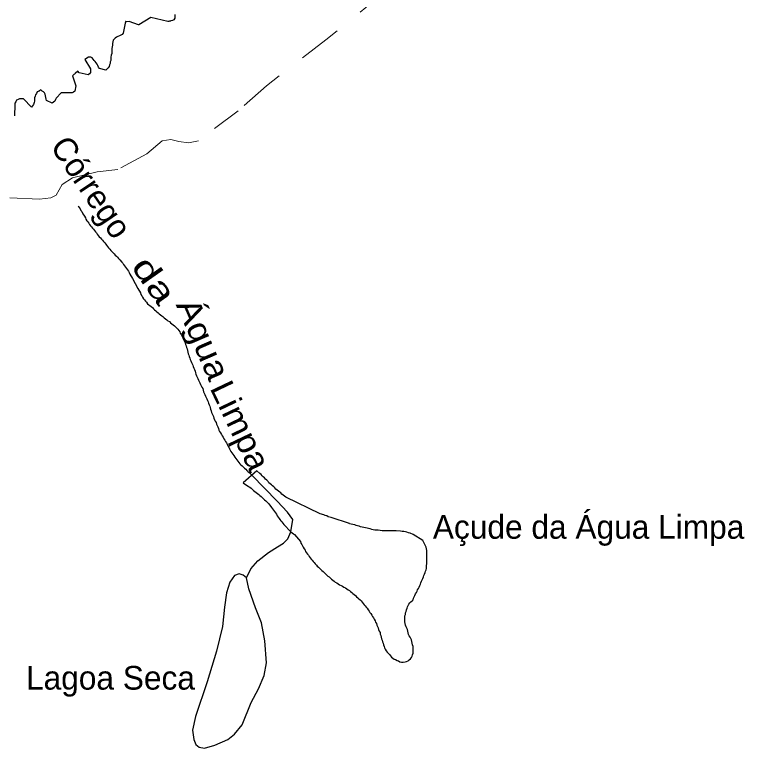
# Model space of a CAD drawing. Extents: x 785.9 to 812.4, y 7674.9 to 7703.1.
# Drawn here: x 796.06 to 798.526, y 7697.953 to 7700.434 of the extents above; entities that cross this region are included whole.
import ezdxf
from ezdxf.enums import TextEntityAlignment as Align

# ---------------------------------------------------------------- set-up
doc = ezdxf.new("R2010")
doc.units = 0
doc.header["$LTSCALE"] = 0.04
doc.linetypes.add('LONG_DASHED', pattern=[7.5, 6, -1.5])
doc.linetypes.add('SHORT_DASHED', pattern=[2.7, 1.5, -1.2])
for name, color, linetype, lineweight in [('2', 7, 'Continuous', 25), ('21', 7, 'SHORT_DASHED', 13), ('3', 7, 'LONG_DASHED', 25), ('55', 7, 'Continuous', 25), ('7', 7, 'Continuous', 25)]:
    doc.layers.add(name, color=color, linetype=linetype, lineweight=lineweight)
doc.layers.add('61', color=7, linetype='Continuous')

msp = doc.modelspace()

# ---------------------------------------------------------------- linework, layer by layer
at = {"layer": '2'}
msp.add_line((796.8781, 7698.8919), (796.8323, 7698.8506), dxfattribs=at)
for points in [[(797.2715, 7698.6919), (797.2666, 7698.6936), (797.2618, 7698.6952), (797.2561, 7698.696), (797.2512, 7698.6976), (797.2456, 7698.6984), (797.2342, 7698.7008), (797.2294, 7698.7025), (797.2245, 7698.7041), (797.2189, 7698.7049), (797.214, 7698.7065), (797.2092, 7698.7089), (797.2035, 7698.7097), (797.1978, 7698.7114), (797.1922, 7698.7122), (797.1922, 7698.713), (797.1299, 7698.7332), (797.1193, 7698.7364), (797.1145, 7698.7389), (797.1096, 7698.7405), (797.1048, 7698.7429), (797.0926, 7698.7461), (796.9761, 7698.8028), (796.968, 7698.8093), (796.9632, 7698.8125), (796.9599, 7698.8165), (796.9559, 7698.8198), (796.9519, 7698.823), (796.947, 7698.8262), (796.943, 7698.8295), (796.9397, 7698.8335), (796.9357, 7698.8376), (796.9316, 7698.8408), (796.9276, 7698.8441), (796.9235, 7698.8473), (796.9195, 7698.8505), (796.9163, 7698.8554), (796.9122, 7698.8594), (796.9082, 7698.8635), (796.9041, 7698.8675), (796.9001, 7698.8708), (796.896, 7698.8748), (796.8928, 7698.8788), (796.8887, 7698.8821), (796.8781, 7698.8919)], [(796.8323, 7698.8506), (796.8434, 7698.8432), (796.8459, 7698.8416), (796.8499, 7698.8384), (796.8548, 7698.836), (796.8588, 7698.8327), (796.8669, 7698.8246), (796.8717, 7698.8214), (796.8766, 7698.8182), (796.8847, 7698.8117), (796.8887, 7698.8084), (796.8928, 7698.8044), (796.8968, 7698.8012), (796.9049, 7698.7931), (796.909, 7698.7898), (796.9187, 7698.7801), (796.9284, 7698.7672), (796.9316, 7698.7631), (796.9349, 7698.7583), (796.9381, 7698.7542), (796.9413, 7698.7494), (796.9446, 7698.7445), (796.947, 7698.7397), (796.9502, 7698.7348), (796.9535, 7698.7308), (796.9567, 7698.7267), (796.9599, 7698.7227), (796.9632, 7698.7186), (796.9697, 7698.7105), (796.9939, 7698.6855)], [(796.9939, 7698.6855), (797.0019, 7698.6781), (797.0053, 7698.6757), (797.0255, 7698.6523), (797.0271, 7698.6474), (797.0303, 7698.6426), (797.0328, 7698.6377), (797.0352, 7698.6329), (797.0384, 7698.628), (797.0417, 7698.6232), (797.0433, 7698.6183), (797.0465, 7698.6143), (797.0498, 7698.6102), (797.053, 7698.6062), (797.0554, 7698.6013), (797.0587, 7698.5973), (797.0619, 7698.5932), (797.0651, 7698.5892), (797.0684, 7698.5851), (797.0724, 7698.5811), (797.0757, 7698.577), (797.0797, 7698.573), (797.0829, 7698.5689), (797.087, 7698.5657), (797.091, 7698.5617), (797.0943, 7698.5576), (797.0983, 7698.5544), (797.1032, 7698.5511), (797.1064, 7698.5471), (797.1104, 7698.543), (797.1145, 7698.539), (797.1185, 7698.5358), (797.1226, 7698.5325), (797.1266, 7698.5293), (797.1307, 7698.5252), (797.1355, 7698.522), (797.1396, 7698.5188), (797.1436, 7698.5155), (797.1485, 7698.5123), (797.1533, 7698.5091), (797.1582, 7698.5058), (797.163, 7698.5034), (797.1679, 7698.501), (797.1727, 7698.4985), (797.1776, 7698.4953), (797.1825, 7698.4921), (797.1873, 7698.4896), (797.1914, 7698.4864), (797.1954, 7698.4832), (797.1995, 7698.4799), (797.2035, 7698.4767), (797.2075, 7698.4735), (797.2116, 7698.4694), (797.2156, 7698.4654), (797.2197, 7698.4621), (797.2237, 7698.4589), (797.2278, 7698.4557), (797.231, 7698.4516), (797.2342, 7698.4468), (797.2383, 7698.4427), (797.2415, 7698.4387), (797.2448, 7698.4346), (797.248, 7698.4306), (797.2512, 7698.4265), (797.2545, 7698.4217), (797.2577, 7698.4168), (797.2609, 7698.4128), (797.2642, 7698.4087), (797.2666, 7698.4039), (797.269, 7698.399), (797.2723, 7698.3942), (797.2755, 7698.3893), (797.2779, 7698.3845), (797.2796, 7698.3796), (797.2828, 7698.3747), (797.2844, 7698.3699), (797.2868, 7698.365), (797.2885, 7698.3602), (797.2901, 7698.3545), (797.2925, 7698.3497), (797.2949, 7698.3448), (797.2957, 7698.3391), (797.2974, 7698.3343), (797.299, 7698.3294), (797.2998, 7698.3238), (797.3022, 7698.3189), (797.303, 7698.3133), (797.3054, 7698.3084), (797.3071, 7698.3027), (797.3087, 7698.2979), (797.3103, 7698.293), (797.3127, 7698.2882), (797.316, 7698.2833), (797.3192, 7698.2785), (797.3224, 7698.2744), (797.3265, 7698.2704), (797.3297, 7698.2655), (797.3338, 7698.2615), (797.3386, 7698.2582), (797.3427, 7698.255), (797.3475, 7698.2534)], [(797.3475, 7698.2534), (797.3524, 7698.2501), (797.3572, 7698.2485), (797.3621, 7698.2461), (797.3669, 7698.2445), (797.3726, 7698.2445), (797.3799, 7698.2453), (797.3847, 7698.2469), (797.3896, 7698.2485), (797.3936, 7698.2518), (797.3977, 7698.2558), (797.4009, 7698.2598), (797.4034, 7698.2647), (797.405, 7698.2696), (797.4066, 7698.2744), (797.4066, 7698.2801), (797.4066, 7698.2857), (797.4066, 7698.2914), (797.4066, 7698.2971), (797.405, 7698.3027), (797.4034, 7698.3084), (797.4025, 7698.3141), (797.4009, 7698.3197), (797.3993, 7698.3246), (797.3969, 7698.3294), (797.3936, 7698.3335), (797.3912, 7698.3383), (797.3904, 7698.344), (797.3888, 7698.3489), (797.3872, 7698.3545), (797.3856, 7698.3594), (797.3831, 7698.3642), (797.3807, 7698.3691), (797.3799, 7698.3747), (797.3791, 7698.3804), (797.3783, 7698.3861), (797.3783, 7698.3917), (797.3791, 7698.4006), (797.3807, 7698.4055), (797.3815, 7698.4112), (797.3831, 7698.416), (797.3847, 7698.4217), (797.3864, 7698.4265), (797.388, 7698.4314), (797.3896, 7698.4362), (797.392, 7698.4411), (797.3953, 7698.4451), (797.3993, 7698.4484), (797.4034, 7698.4516), (797.4066, 7698.4557), (797.4082, 7698.4605), (797.4098, 7698.4654), (797.4123, 7698.4702), (797.4147, 7698.4751), (797.4179, 7698.4799), (797.4203, 7698.4848), (797.422, 7698.4896), (797.4252, 7698.4937), (797.4276, 7698.4985), (797.4292, 7698.5034), (797.4317, 7698.5083), (797.4333, 7698.5131), (797.4349, 7698.518), (797.4373, 7698.5228), (797.4398, 7698.5277), (797.4414, 7698.5325), (797.443, 7698.5374), (797.4454, 7698.5422), (797.447, 7698.5471), (797.4487, 7698.552), (797.4503, 7698.5568), (797.4519, 7698.5617), (797.4519, 7698.5673), (797.4527, 7698.5811), (797.4535, 7698.5916), (797.4535, 7698.6037), (797.4527, 7698.6167), (797.4527, 7698.6223), (797.4503, 7698.6329), (797.4487, 7698.6377), (797.4462, 7698.6426), (797.4438, 7698.6474), (797.439, 7698.6563), (797.4074, 7698.6766), (797.3969, 7698.6806), (797.3912, 7698.6822), (797.3856, 7698.6838), (797.3807, 7698.6855), (797.375, 7698.6863), (797.3694, 7698.6863), (797.3645, 7698.6879), (797.3491, 7698.6887), (797.3435, 7698.6887), (797.3322, 7698.6887), (797.3208, 7698.6887), (797.3079, 7698.6887), (797.3022, 7698.6887), (797.2885, 7698.6903), (797.2828, 7698.6911), (797.2771, 7698.6911), (797.2715, 7698.6919)]]:
    msp.add_lwpolyline(points, dxfattribs=at)
at = {"layer": '21'}
msp.add_lwpolyline([(797.3048, 7700.5059), (797.1121, 7700.3494), (796.9106, 7700.1938), (796.8158, 7700.1087), (796.6818, 7700.0079), (796.6476, 7700.0001), (796.6153, 7700.005), (796.5879, 7700.0118), (796.5586, 7700.0079), (796.5067, 7699.9639), (796.409, 7699.9101), (796.3385, 7699.9023), (796.2554, 7699.8827), (796.2202, 7699.8592), (796.1997, 7699.824), (796.1821, 7699.8142), (796.1439, 7699.8103), (795.9884, 7699.8162)], dxfattribs=at)
at = {"layer": '3'}
msp.add_lwpolyline([(796.8434, 7698.5294), (796.8325, 7698.5391), (796.8192, 7698.5427), (796.8034, 7698.5379), (796.7877, 7698.5149), (796.7756, 7698.4786), (796.7695, 7698.4301), (796.7623, 7698.3647), (796.7417, 7698.2812), (796.7102, 7698.1783), (796.6715, 7698.0608), (796.6606, 7698.0148), (796.6654, 7697.9834), (796.6727, 7697.9664), (796.6836, 7697.9567), (796.7017, 7697.9531), (796.7368, 7697.964), (796.7804, 7697.9834), (796.8034, 7698.0015), (796.8288, 7698.033), (796.8591, 7698.1081), (796.8845, 7698.1541), (796.9027, 7698.1989), (796.9112, 7698.2425), (796.9051, 7698.3163), (796.8942, 7698.3769), (796.8736, 7698.4277), (796.8518, 7698.4919)], close=True, dxfattribs=at)
at = {"layer": '55'}
msp.add_lwpolyline([(796.9939, 7698.6855), (797.0004, 7698.7265), (796.9826, 7698.7513), (796.9471, 7698.7887), (796.8615, 7698.8769)], dxfattribs=at)
at = {"layer": '7'}
for points in [[(796.6015, 7700.4348), (796.6015, 7700.4292), (796.6015, 7700.4219), (796.5983, 7700.417), (796.5934, 7700.4138), (796.5894, 7700.413), (796.5878, 7700.4127), (796.5862, 7700.4123), (796.5846, 7700.412), (796.583, 7700.4117), (796.5814, 7700.4114), (796.5798, 7700.4111), (796.5782, 7700.4108), (796.5206, 7700.4243), (796.5206, 7700.4243), (796.4793, 7700.4), (796.4785, 7700.4), (796.4469, 7700.4106), (796.4389, 7700.4097), (796.4373, 7700.4101), (796.4357, 7700.4105), (796.4341, 7700.4109), (796.4267, 7700.3709), (796.4235, 7700.3669), (796.4186, 7700.3644), (796.4138, 7700.3628), (796.4089, 7700.3604), (796.4041, 7700.358), (796.4, 7700.3547), (796.396, 7700.3515), (796.3927, 7700.3474), (796.3919, 7700.3418), (796.3911, 7700.3361), (796.3903, 7700.3304), (796.3895, 7700.3248), (796.3887, 7700.3191), (796.3879, 7700.3135), (796.3879, 7700.3078), (796.3879, 7700.3021), (796.3863, 7700.2973), (796.3855, 7700.2908), (796.3855, 7700.2851), (796.3846, 7700.2795), (796.383, 7700.2746), (796.3822, 7700.269), (796.3806, 7700.2641), (796.379, 7700.2592), (796.3757, 7700.2544), (796.3685, 7700.2463), (796.3466, 7700.252), (796.3434, 7700.2568), (796.341, 7700.2617), (796.3385, 7700.2665), (796.3353, 7700.2714), (796.332, 7700.2754), (796.3288, 7700.2795), (796.3256, 7700.2835), (796.3223, 7700.2876), (796.3175, 7700.29), (796.3094, 7700.29), (796.2973, 7700.2819), (796.3167, 7700.2512), (796.3167, 7700.2439), (796.3159, 7700.2382), (796.3134, 7700.2334), (796.3086, 7700.2301), (796.2778, 7700.2374), (796.273, 7700.2431), (796.2641, 7700.235), (796.2629, 7700.2339), (796.2617, 7700.2328), (796.2605, 7700.2317), (796.2593, 7700.2306), (796.2581, 7700.2295), (796.2569, 7700.2284), (796.2557, 7700.2273), (796.2665, 7700.1929), (796.2633, 7700.1751), (796.2592, 7700.1719), (796.2544, 7700.1702), (796.2511, 7700.1702), (796.2495, 7700.1702), (796.2479, 7700.1702), (796.2463, 7700.1702), (796.2447, 7700.1702)], [(796.2447, 7700.1702), (796.243, 7700.1702), (796.2414, 7700.1702), (796.2398, 7700.1702), (796.2382, 7700.1702), (796.2366, 7700.1702), (796.235, 7700.1702), (796.2333, 7700.1702), (796.2317, 7700.1702), (796.2301, 7700.1702), (796.2285, 7700.1702), (796.2269, 7700.1702), (796.2252, 7700.1702), (796.2236, 7700.1702), (796.222, 7700.1702), (796.2204, 7700.1702), (796.2188, 7700.1702), (796.2172, 7700.1702), (796.2002, 7700.1516), (796.1985, 7700.1468), (796.1961, 7700.1419), (796.1872, 7700.1346), (796.1678, 7700.1435), (796.1662, 7700.1484), (796.1654, 7700.1541), (796.1646, 7700.1597), (796.1629, 7700.1646), (796.1613, 7700.1694), (796.1573, 7700.1735), (796.1524, 7700.1751), (796.1484, 7700.1799), (796.1427, 7700.1751), (796.1362, 7700.1727), (796.1338, 7700.1678), (796.1306, 7700.163), (796.129, 7700.1581), (796.1273, 7700.1532), (796.1273, 7700.1476), (796.1273, 7700.1419), (796.1257, 7700.1371), (796.1241, 7700.1298), (796.1168, 7700.1209), (796.0901, 7700.1492), (796.0764, 7700.1492), (796.0715, 7700.1468), (796.0667, 7700.1443), (796.0634, 7700.1395), (796.061, 7700.1346), (796.061, 7700.129), (796.0594, 7700.0918)], [(796.2747, 7699.7866), (796.2751, 7699.7859), (796.2778, 7699.7818), (796.2811, 7699.777), (796.2835, 7699.7721), (796.2867, 7699.7681), (796.2904, 7699.761), (796.2964, 7699.7527), (796.2989, 7699.7471), (796.3005, 7699.7422), (796.3037, 7699.7373), (796.307, 7699.7333), (796.3102, 7699.7293), (796.3134, 7699.7244), (796.3167, 7699.7204), (796.3199, 7699.7163), (796.3231, 7699.7123), (796.3264, 7699.7082), (796.3296, 7699.7042), (796.3329, 7699.7001), (796.3361, 7699.6961), (796.3385, 7699.6912), (796.3418, 7699.6872), (796.3458, 7699.6831), (796.3499, 7699.6791), (796.3531, 7699.675), (796.3571, 7699.671), (796.3604, 7699.6669), (796.3644, 7699.6629), (796.3677, 7699.658), (796.3709, 7699.654), (796.3741, 7699.65), (796.3774, 7699.6451), (796.3814, 7699.6411), (796.3846, 7699.637), (796.3887, 7699.633), (796.3927, 7699.6289), (796.396, 7699.6249), (796.4, 7699.6208), (796.4041, 7699.6168), (796.4081, 7699.6135), (796.4113, 7699.6095), (796.4154, 7699.6055), (796.4219, 7699.5974), (796.4251, 7699.5933), (796.4283, 7699.5893), (796.4316, 7699.5852), (796.4348, 7699.5804), (796.438, 7699.5755), (796.4413, 7699.5707), (796.4445, 7699.5666), (796.4469, 7699.5618), (796.4494, 7699.5569), (796.4583, 7699.5423)], [(796.4583, 7699.5423), (796.476, 7699.5082), (796.485, 7699.493), (796.4866, 7699.4881), (796.4898, 7699.4833), (796.4923, 7699.4784), (796.4955, 7699.4736), (796.4987, 7699.4695), (796.502, 7699.4655), (796.506, 7699.4614), (796.5093, 7699.4566), (796.5133, 7699.4533), (796.5173, 7699.4501), (796.5214, 7699.4469), (796.5254, 7699.4436), (796.5287, 7699.4388), (796.5327, 7699.4355), (796.5368, 7699.4323), (796.5408, 7699.4291), (796.5449, 7699.4258), (796.5489, 7699.4226), (796.5529, 7699.4194), (796.557, 7699.4161), (796.561, 7699.4129), (796.5651, 7699.4088), (796.5699, 7699.4056), (796.574, 7699.4024), (796.578, 7699.3991), (796.5829, 7699.3959), (796.5869, 7699.3918), (796.591, 7699.3886), (796.5958, 7699.3854), (796.5999, 7699.3821), (796.6039, 7699.3781), (796.608, 7699.374), (796.6112, 7699.37), (796.6144, 7699.3659), (796.6177, 7699.3619), (796.6193, 7699.357), (796.6225, 7699.353), (796.625, 7699.3481), (796.6274, 7699.3433), (796.6298, 7699.3384), (796.6322, 7699.3336), (796.6339, 7699.3287), (796.6363, 7699.3239), (796.6379, 7699.319), (796.6395, 7699.3142), (796.6403, 7699.3085), (796.6428, 7699.3036), (796.6444, 7699.2988), (796.6452, 7699.2931), (796.6468, 7699.2875), (796.6484, 7699.2826), (796.65, 7699.2778), (796.6517, 7699.2729), (796.6533, 7699.268), (796.6557, 7699.2632), (796.6581, 7699.2583), (796.6598, 7699.2535), (796.6622, 7699.2486), (796.6638, 7699.2438), (796.6654, 7699.2389), (796.6678, 7699.2341), (796.6695, 7699.2284), (796.6711, 7699.2227), (796.6727, 7699.2179), (796.6751, 7699.213), (796.6767, 7699.2082), (796.6792, 7699.2033), (796.6816, 7699.1985), (796.684, 7699.1936), (796.6856, 7699.1887), (796.6881, 7699.1839), (796.6905, 7699.179), (796.6929, 7699.1742), (796.6954, 7699.1693), (796.697, 7699.1637), (796.6986, 7699.1588), (796.701, 7699.154), (796.7026, 7699.1491), (796.7051, 7699.1442), (796.7075, 7699.1394), (796.7099, 7699.1345), (796.7115, 7699.1297), (796.714, 7699.1248), (796.7156, 7699.12), (796.7172, 7699.1151), (796.7196, 7699.1103), (796.7212, 7699.1054), (796.7221, 7699.0997), (796.7237, 7699.0941), (796.7253, 7699.0892), (796.7277, 7699.0844), (796.7293, 7699.0795), (796.7318, 7699.0747), (796.7334, 7699.069), (796.7358, 7699.0641), (796.7382, 7699.0593), (796.7407, 7699.0544), (796.7423, 7699.0496)], [(796.7423, 7699.0496), (796.7447, 7699.0447), (796.7471, 7699.0399), (796.7488, 7699.035), (796.7504, 7699.0293), (796.7528, 7699.0245), (796.756, 7699.0196), (796.7593, 7699.0148), (796.7617, 7699.0099), (796.7649, 7699.0051), (796.7674, 7699.0002), (796.7706, 7698.9954), (796.7722, 7698.9905), (796.7755, 7698.9865), (796.7787, 7698.9816), (796.7803, 7698.9759), (796.7836, 7698.9711), (796.786, 7698.9662), (796.7884, 7698.9614), (796.7908, 7698.9565), (796.7941, 7698.9525), (796.7973, 7698.9476), (796.8005, 7698.9428), (796.8038, 7698.9379), (796.807, 7698.9331), (796.8111, 7698.929), (796.8143, 7698.9242), (796.8175, 7698.9193), (796.8208, 7698.9153), (796.8248, 7698.9112), (796.8289, 7698.908), (796.8329, 7698.9039), (796.837, 7698.8999), (796.841, 7698.8966), (796.845, 7698.8926), (796.8491, 7698.8886), (796.8531, 7698.8853), (796.8564, 7698.8821), (796.8575, 7698.8809), (796.8587, 7698.8798), (796.8598, 7698.8786), (796.8615, 7698.8769)], [(796.8434, 7698.5294), (796.8587, 7698.5595), (796.8816, 7698.5874), (796.9174, 7698.6151), (796.9486, 7698.6349), (796.9691, 7698.647), (796.9832, 7698.662), (796.9939, 7698.6855)]]:
    msp.add_lwpolyline(points, dxfattribs=at)

# ---------------------------------------------------------------- texts
at = {"layer": '61'}
msp.add_text('Córrego', height=0.08, rotation=304.075, dxfattribs=at).set_placement((796.2859, 7699.8285), align=Align.CENTER)
for s, rotation, width, p in [('da', 305.203, 1.4, (796.4993, 7699.5134)), ('Água', 293.46, 1.15, (796.6611, 7699.3213)), ('Limpa', 295.477, 1.1, (796.7872, 7699.027))]:
    msp.add_text(s, height=0.08, rotation=rotation, dxfattribs=dict(at, width=width)).set_placement(p, align=Align.CENTER)
for s, p in [('Açude da Água Limpa', (797.4734, 7698.6618)), ('Lagoa Seca', (796.0982, 7698.1516))]:
    msp.add_text(s, height=0.08, dxfattribs=at).set_placement(p)

doc.saveas('drawing.dxf')
